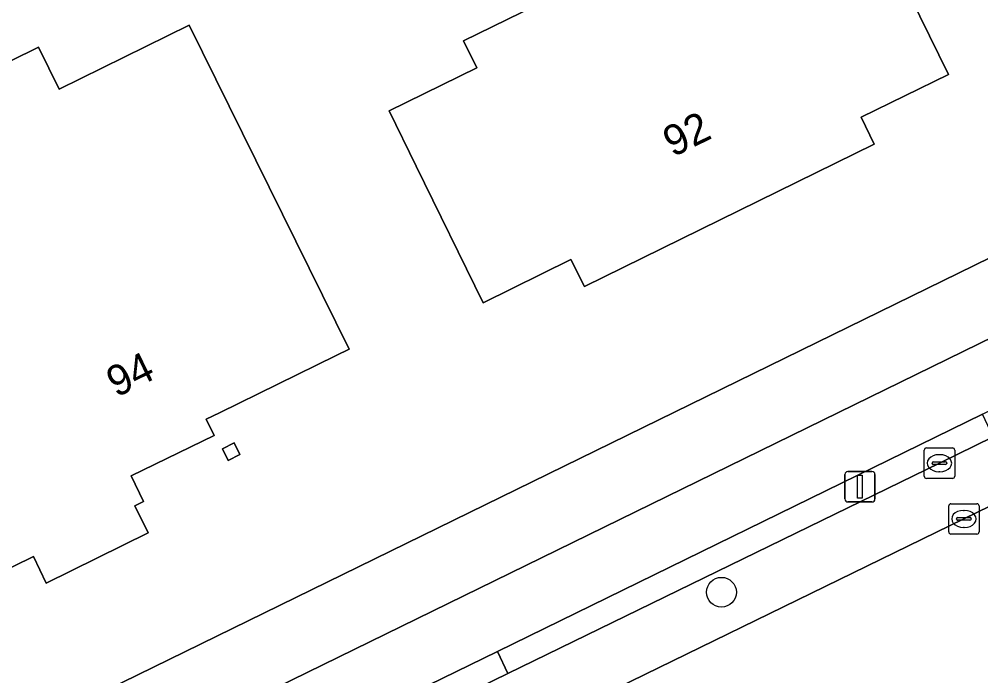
# Model space of a CAD drawing. Extents: x 160455 to 162082, y 388339 to 389736.
# Drawn here: x 160955.68 to 160987.25, y 389122.42 to 389143.98 of the extents above; entities that cross this region are included whole.
import ezdxf

# ---------------------------------------------------------------- set-up
doc = ezdxf.new("R2010")
doc.units = 0
for name, color, linetype in [('IMGEO_Boom', 7, 'Continuous'), ('IMGEO_Erf', 7, 'Continuous'), ('IMGEO_Fietspad_gesloten', 7, 'Continuous'), ('IMGEO_Kolk', 7, 'Continuous'), ('IMGEO_Lichtmast', 7, 'Continuous'), ('IMGEO_Pand', 7, 'Continuous'), ('IMGEO_Pand_nummerreeks', 7, 'Continuous'), ('IMGEO_Parkeervlak_open', 7, 'Continuous'), ('IMGEO_Rijbaan_lokaal_gesloten', 7, 'Continuous'), ('IMGEO_Verkeerseiland_open', 7, 'Continuous'), ('IMGEO_Voetpad_open', 7, 'Continuous')]:
    doc.layers.add(name, color=color, linetype=linetype)

msp = doc.modelspace()

# ---------------------------------------------------------------- linework, layer by layer
at = {"layer": 'IMGEO_Boom'}
msp.add_circle((160978.734, 389125.16), 0.489, dxfattribs=at)
at = {"layer": 'IMGEO_Erf'}
for points in [[(160983.099, 389148.458), (160983.985, 389146.651), (160986.184, 389142.16), (160983.32, 389140.762), (160983.752, 389139.876), (160974.234, 389135.203), (160973.793, 389136.094), (160970.915, 389134.669), (160968.716, 389139.16), (160967.825, 389140.976), (160970.7, 389142.384), (160970.265, 389143.274), (160979.788, 389147.939), (160980.224, 389147.05)], [(160956.313, 389143.067), (160956.998, 389141.679), (160961.263, 389143.782), (160966.513, 389133.14), (160966.093, 389132.934), (160962.254, 389131.055), (160961.821, 389130.843), (160962.081, 389130.312), (160959.357, 389128.979), (160959.767, 389128.143), (160959.481, 389128.003), (160959.916, 389127.114), (160956.574, 389125.463), (160956.149, 389126.335), (160954.846, 389125.701), (160952.565, 389130.385), (160951.675, 389129.952), (160949.66, 389134.089), (160950.536, 389134.526), (160948.26, 389139.094)], [(160962.738, 389130.066), (160962.93, 389129.683), (160962.547, 389129.491), (160962.355, 389129.873)]]:
    msp.add_lwpolyline(points, close=True, dxfattribs=at)
msp.add_lwpolyline([(160954.38, 389119.906), (161000, 389142.24), (161005.846, 389145.102)], dxfattribs=at)
at = {"layer": 'IMGEO_Fietspad_gesloten'}
for points in [[(161132.774, 389204.546), (161021.386, 389150.057), (161000, 389139.59), (160954.879, 389117.505), (160945.498, 389112.928), (160870.289, 389076.234), (160871.246, 389074.304)], [(160886.826, 389081.919), (160891.38, 389084.132), (160903.962, 389090.272), (160908.485, 389092.485), (160920.544, 389098.366), (160925.18, 389100.645), (160925.576, 389100.84), (160930.122, 389103.065), (160946.471, 389111.055), (160955.141, 389115.292), (160966.849, 389121.003), (160971.38, 389123.215), (160987.298, 389131.006), (160991.819, 389133.233), (160993.563, 389134.097), (160998.123, 389136.322), (161000, 389137.241), (161022.415, 389148.216), (161034.364, 389154.051)]]:
    msp.add_lwpolyline(points, dxfattribs=at)
at = {"layer": 'IMGEO_Kolk'}
for p, q in [((160985.389, 389128.973), (160985.389, 389129.825)), ((160985.464, 389129.899), (160986.316, 389129.899)), ((160986.39, 389129.825), (160986.39, 389128.973)), ((160985.877, 389129.679), (160985.902, 389129.679)), ((160985.648, 389129.393), (160985.648, 389129.405)), ((160986.086, 389129.356), (160985.688, 389129.356)), ((160985.691, 389129.442), (160986.089, 389129.442)), ((160986.132, 389129.405), (160986.132, 389129.393)), ((160986.316, 389128.899), (160985.464, 389128.899)), ((160985.9, 389129.119), (160985.875, 389129.119)), ((160986.193, 389127.142), (160986.193, 389127.994)), ((160986.268, 389128.068), (160987.12, 389128.068)), ((160987.194, 389127.994), (160987.194, 389127.142)), ((160986.495, 389127.611), (160986.893, 389127.611)), ((160986.681, 389127.848), (160986.706, 389127.848)), ((160986.452, 389127.562), (160986.452, 389127.574)), ((160986.89, 389127.525), (160986.492, 389127.525)), ((160986.704, 389127.288), (160986.679, 389127.288)), ((160986.936, 389127.574), (160986.936, 389127.562)), ((160987.12, 389127.068), (160986.268, 389127.068))]:
    msp.add_line(p, q, dxfattribs=at)
for points in [[(160985.389, 389128.973), (160985.389, 389129.825)], [(160985.464, 389129.899), (160986.316, 389129.899)], [(160986.39, 389129.825), (160986.39, 389128.973)], [(160986.316, 389128.899), (160985.464, 389128.899)], [(160986.193, 389127.142), (160986.193, 389127.994)], [(160986.268, 389128.068), (160987.12, 389128.068)], [(160987.194, 389127.994), (160987.194, 389127.142)], [(160987.12, 389127.068), (160986.268, 389127.068)]]:
    msp.add_lwpolyline(points, dxfattribs=at)
for centre, radius, start, end in [((160985.466, 389129.823), 0.0765, 91.552, 178.448), ((160985.466, 389129.823), 0.0765, 91.552, 178.448), ((160986.314, 389129.823), 0.0765, 1.552, 88.448), ((160986.314, 389129.823), 0.0765, 1.552, 88.448), ((160985.688, 389129.402), 0.0403, 85.8775, 175.7526), ((160985.685, 389129.392), 0.0366, 178.938, 274.7102), ((160986.089, 389129.399), 0.043, 264.8664, 352.4533), ((160986.093, 389129.404), 0.0386, 1.7309, 96.639), ((160985.466, 389128.975), 0.0765, 181.552, 268.448), ((160985.466, 389128.975), 0.0765, 181.552, 268.448), ((160986.314, 389128.975), 0.0765, 271.552, 358.448), ((160986.314, 389128.975), 0.0765, 271.552, 358.448), ((160986.27, 389127.992), 0.0765, 91.552, 178.448), ((160986.27, 389127.992), 0.0765, 91.552, 178.448), ((160987.118, 389127.992), 0.0765, 1.552, 88.448), ((160987.118, 389127.992), 0.0765, 1.552, 88.448), ((160986.492, 389127.571), 0.0403, 85.8775, 175.7526), ((160986.897, 389127.573), 0.0386, 1.7309, 96.639), ((160986.489, 389127.561), 0.0366, 178.938, 274.7102), ((160986.893, 389127.568), 0.043, 264.8664, 352.4533), ((160986.27, 389127.144), 0.0765, 181.552, 268.448), ((160986.27, 389127.144), 0.0765, 181.552, 268.448), ((160987.118, 389127.144), 0.0765, 271.552, 358.448), ((160987.118, 389127.144), 0.0765, 271.552, 358.448)]:
    msp.add_arc(centre, radius, start, end, dxfattribs=at)
for centre, major_axis, ratio, start_param, end_param in [((160985.876, 389129.399), (-0.387, 0.002), 0.722429, 4.712389, 7.853982), ((160985.901, 389129.399), (-0.39, 0.002), 0.717154, 1.570796, 4.712389), ((160986.68, 389127.568), (-0.387, 0.002), 0.722429, 4.712389, 7.853982), ((160986.705, 389127.568), (-0.39, 0.002), 0.717154, 1.570796, 4.712389)]:
    msp.add_ellipse(centre, major_axis=major_axis, ratio=ratio, start_param=start_param, end_param=end_param, dxfattribs=at)
at = {"layer": 'IMGEO_Lichtmast'}
for p, q in [((160982.783, 389128.227), (160982.783, 389129.027)), ((160982.783, 389129.027), (160982.783, 389128.227)), ((160982.883, 389129.127), (160983.673, 389129.127)), ((160983.673, 389129.127), (160982.883, 389129.127)), ((160983.773, 389129.027), (160983.773, 389128.227)), ((160983.773, 389128.227), (160983.773, 389129.027)), ((160983.673, 389128.127), (160982.883, 389128.127)), ((160982.883, 389128.127), (160983.673, 389128.127))]:
    msp.add_line(p, q, dxfattribs=at)
msp.add_lwpolyline([(160983.203, 389129.002), (160983.353, 389129.002), (160983.353, 389128.252), (160983.203, 389128.252), (160983.203, 389129.002)], dxfattribs=at)
for centre, start, end in [((160982.883, 389129.027), 90, 180), ((160982.883, 389129.027), 90, 180), ((160983.673, 389129.027), 0, 90), ((160983.673, 389129.027), 360, 90), ((160982.883, 389128.227), 180, 270), ((160982.883, 389128.227), 180, 270), ((160983.673, 389128.227), 270, 0), ((160983.673, 389128.227), 270, 0)]:
    msp.add_arc(centre, 0.1, start, end, dxfattribs=at)
at = {"layer": 'IMGEO_Pand'}
for points in [[(160983.985, 389146.651), (160983.099, 389148.458), (160980.224, 389147.05), (160979.788, 389147.939), (160970.265, 389143.274), (160970.7, 389142.384), (160967.825, 389140.976), (160968.716, 389139.16), (160970.915, 389134.669), (160973.793, 389136.094), (160974.234, 389135.203), (160983.752, 389139.876), (160983.32, 389140.762), (160986.184, 389142.16)], [(160959.767, 389128.143), (160959.357, 389128.979), (160962.081, 389130.312), (160961.821, 389130.843), (160962.254, 389131.055), (160966.093, 389132.934), (160966.513, 389133.14), (160961.263, 389143.782), (160956.998, 389141.679), (160956.313, 389143.067), (160948.26, 389139.094), (160950.536, 389134.526), (160949.66, 389134.089), (160951.675, 389129.952), (160952.565, 389130.385), (160954.846, 389125.701), (160956.149, 389126.335), (160956.574, 389125.463), (160959.916, 389127.114), (160959.481, 389128.003)], [(160962.547, 389129.491), (160962.93, 389129.683), (160962.738, 389130.066), (160962.355, 389129.873)]]:
    msp.add_lwpolyline(points, close=True, dxfattribs=at)
at = {"layer": 'IMGEO_Parkeervlak_open'}
msp.add_lwpolyline([(160986.694, 389127.567), (160989.254, 389128.824), (160988.363, 389130.619), (160987.655, 389130.267), (160985.892, 389129.398), (160971.727, 389122.493), (160970.786, 389122.033), (160971.666, 389120.232)], close=True, dxfattribs=at)
at = {"layer": 'IMGEO_Rijbaan_lokaal_gesloten'}
msp.add_lwpolyline([(161036.476, 389151.927), (161026.21, 389146.919), (161024.536, 389146.099), (161023.635, 389145.669), (161010.076, 389139.031), (161008.623, 389138.308), (161007.756, 389137.887), (161003.229, 389135.688), (161000, 389134.102), (160998.46, 389133.346), (160995.422, 389131.854), (160992.181, 389130.262), (160989.254, 389128.824), (160986.694, 389127.567), (160971.666, 389120.232), (160968.828, 389118.847), (160968.515, 389118.694), (160957.606, 389113.357), (160957.132, 389113.109), (160947.771, 389108.55)], dxfattribs=at)
at = {"layer": 'IMGEO_Verkeerseiland_open'}
for points in [[(160987.655, 389130.267), (160987.298, 389131.006), (160971.38, 389123.215), (160971.727, 389122.493), (160985.892, 389129.398)], [(160970.786, 389122.033), (160971.727, 389122.493), (160971.38, 389123.215), (160966.849, 389121.003), (160967.21, 389120.286), (160967.949, 389120.647)]]:
    msp.add_lwpolyline(points, close=True, dxfattribs=at)
at = {"layer": 'IMGEO_Voetpad_open'}
msp.add_lwpolyline([(161071.786, 389177.392), (161020.875, 389152.458), (161017.961, 389151.026), (161016.172, 389150.172), (161015.812, 389149.978), (161015.611, 389149.888), (161010.953, 389147.606), (161010.567, 389147.428), (161008.769, 389146.547), (161005.924, 389145.135), (161005.846, 389145.102), (161000, 389142.24), (160954.38, 389119.906), (160954.31, 389119.868), (160951.495, 389118.501), (160949.72, 389117.617), (160949.62, 389117.568), (160944.406, 389115.031), (160945.498, 389112.928), (160954.879, 389117.505), (161000, 389139.59), (161021.386, 389150.057), (161132.774, 389204.546)], dxfattribs=at)

# ---------------------------------------------------------------- texts
at = {"layer": 'IMGEO_Pand_nummerreeks'}
for s, rotation, p in [('92', 26.1494, (160977.138, 389139.437)), ('94', 26.075, (160958.869, 389131.545))]:
    msp.add_text(s, height=1, rotation=rotation, dxfattribs=at).set_placement(p)

doc.saveas('drawing.dxf')
